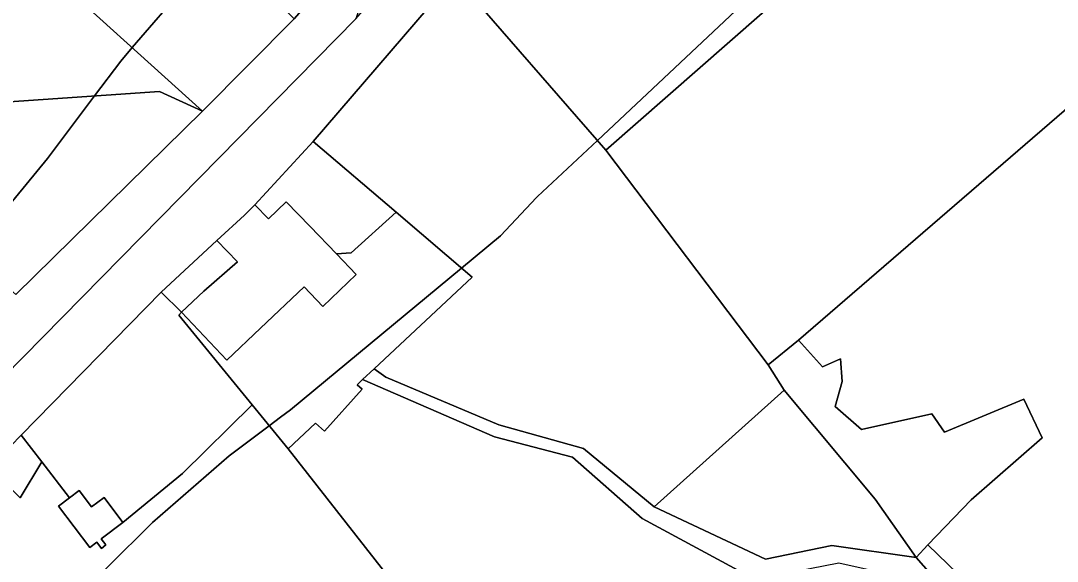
# Model space of a CAD drawing. Extents: x -477304 to -465429, y -1159113 to -1149210.
# Drawn here: x -471496.1 to -471294.8, y -1155161.1 to -1155056.1 of the extents above; entities that cross this region are included whole.
import ezdxf

# ---------------------------------------------------------------- set-up
doc = ezdxf.new("R2010")
doc.units = 0
for name, color, linetype in [('BPEJ_s', 7, 'Continuous'), ('orna_s', 7, 'Continuous'), ('ostatni_s', 7, 'Continuous'), ('trav_porost_s', 7, 'Continuous'), ('voda_s', 7, 'Continuous'), ('zahrada_s', 7, 'Continuous')]:
    doc.layers.add(name, color=color, linetype=linetype)

msp = doc.modelspace()

# ---------------------------------------------------------------- linework, layer by layer
at = {"layer": 'BPEJ_s'}
for points in [[(-471488.02, -1155170.96), (-471470.5, -1155153.56), (-471455.63, -1155140.6), (-471447.85, -1155134.76), (-471445.64, -1155133.11), (-471443.73, -1155131.68), (-471410.48, -1155104.14), (-471402.94, -1155097.89), (-471395.91, -1155090.45), (-471395.71, -1155090.24), (-471384.1, -1155079.33), (-471353, -1155050.08), (-471337.92, -1155033.3), (-471321.67, -1155012.32), (-471318.53, -1155008.26), (-471317.52, -1155006.95), (-471291.21, -1154976.57)], [(-471321.67, -1155012.32), (-471337.92, -1155033.3), (-471353, -1155050.08), (-471384.1, -1155079.33), (-471395.71, -1155090.24), (-471395.91, -1155090.45), (-471402.94, -1155097.89), (-471410.48, -1155104.14), (-471443.73, -1155131.68), (-471445.64, -1155133.11), (-471447.85, -1155134.76), (-471455.63, -1155140.6), (-471470.5, -1155153.56), (-471488.02, -1155170.96), (-471491.9, -1155174.81), (-471496.69, -1155179.56)], [(-471506.05, -1155101.22), (-471490.9, -1155082.81), (-471481.78, -1155070.69), (-471476.67, -1155063.9), (-471474.44, -1155061.3), (-471463.92, -1155049.02), (-471457.99, -1155040.91)], [(-471463.92, -1155049.02), (-471474.44, -1155061.3), (-471476.67, -1155063.9), (-471481.78, -1155070.69), (-471490.9, -1155082.81), (-471506.05, -1155101.22)]]:
    msp.add_lwpolyline(points, dxfattribs=at)
at = {"layer": 'orna_s'}
for points in [[(-471497.07, -1155109.28), (-471499.41, -1155107.17), (-471520.16, -1155088.58), (-471529.31, -1155081.19), (-471524.8, -1155073.64), (-471469.18, -1155069.83), (-471460.8, -1155073.61)], [(-471430.78, -1155126.79), (-471429.73, -1155125.81), (-471404.09, -1155136.9), (-471388.97, -1155140.89), (-471375.42, -1155152.81), (-471353.44, -1155164.65), (-471377.38, -1155179.78), (-471388.61, -1155165.94), (-471410.88, -1155179.4), (-471390.58, -1155207.99), (-471378.57, -1155224.15), (-471363.67, -1155247.92), (-471365.64, -1155248.61), (-471379.76, -1155227.75), (-471402.32, -1155197.17), (-471416, -1155175.21), (-471444.17, -1155139.27), (-471438.84, -1155134.3), (-471437.13, -1155135.83), (-471429.79, -1155127.64)]]:
    msp.add_lwpolyline(points, close=True, dxfattribs=at)
at = {"layer": 'ostatni_s'}
for points in [[(-471514.68, -1155140.72), (-471431.04, -1155055.69), (-471417.85, -1155040.36), (-471362.23, -1154975.69), (-471356.65, -1154971.91), (-471353.13, -1154966.09), (-471350.24, -1154961.31), (-471345.88, -1154946.35), (-471333.31, -1154929.17), (-471325.67, -1154921.28), (-471291.43, -1154902.44), (-471276.05, -1154893), (-471264.22, -1154882.89), (-471257.64, -1154871.71), (-471253.13, -1154858.23)], [(-471285.09, -1154908.08), (-471312.09, -1154924.28), (-471320.47, -1154929.3), (-471325.61, -1154934.98), (-471329.33, -1154939.71), (-471339.57, -1154952.21), (-471348.18, -1154973.2), (-471365.1, -1154992.96), (-471367.44, -1154995.69), (-471409.98, -1155045.37), (-471411.78, -1155047.47), (-471439.31, -1155079.56), (-471450.64, -1155091.86), (-471452.68, -1155093.82), (-471457.99, -1155098.75), (-471468.83, -1155108.81), (-471496.01, -1155136.58), (-471502.14, -1155142.84)], [(-471137.93, -1155322.58), (-471155.27, -1155290.27), (-471168.47, -1155279.61), (-471187.41, -1155268.1), (-471196.1, -1155259.86), (-471205.63, -1155248.14), (-471218.79, -1155234.73), (-471231.31, -1155227.44), (-471244.41, -1155215.18), (-471266.28, -1155199.67), (-471317.49, -1155165.78), (-471322.17, -1155160.36), (-471319.95, -1155157.93), (-471314.08, -1155163.56), (-471242.58, -1155211.75), (-471228.3, -1155223.73), (-471215.47, -1155232.34), (-471202.92, -1155245.93), (-471193.94, -1155257.49), (-471186.83, -1155264.15), (-471164.59, -1155277.16), (-471153.04, -1155289.53), (-471136.02, -1155318.32)]]:
    msp.add_lwpolyline(points, dxfattribs=at)
for points in [[(-471468.22, -1155039.03), (-471463.94, -1155035.04), (-471442.97, -1155055.73), (-471460.8, -1155073.61), (-471493.39, -1155044.2), (-471483.82, -1155035.29), (-471488.88, -1155029.86), (-471478.46, -1155020.8), (-471473.27, -1155025.05), (-471478.81, -1155030.23), (-471474.52, -1155034.82), (-471473.25, -1155033.64)], [(-471441.07, -1155107.8), (-471449.53, -1155115.81), (-471456.07, -1155122), (-471464.86, -1155112.71), (-471460.53, -1155108.61), (-471453.99, -1155102.9), (-471457.99, -1155098.75), (-471452.68, -1155093.82), (-471450.64, -1155091.86), (-471448.01, -1155094.59), (-471444.54, -1155091.24), (-471439.87, -1155096.08), (-471434.77, -1155101.38), (-471430.93, -1155105.36), (-471437.41, -1155111.6)], [(-471437.41, -1155111.6), (-471430.93, -1155105.36), (-471434.77, -1155101.38), (-471431.96, -1155101.2), (-471423.22, -1155093.27), (-471408.4, -1155105.92), (-471427.46, -1155123.69), (-471429.73, -1155125.81), (-471430.78, -1155126.79), (-471429.79, -1155127.64), (-471437.13, -1155135.83), (-471438.84, -1155134.3), (-471444.17, -1155139.27), (-471451.17, -1155130.7), (-471465.4, -1155113.3), (-471464.86, -1155112.71), (-471456.07, -1155122), (-471449.53, -1155115.81), (-471441.07, -1155107.8)], [(-471425.22, -1155125.31), (-471403.27, -1155134.58), (-471386.83, -1155139.22), (-471373.05, -1155150.55), (-471351.46, -1155160.72), (-471338.59, -1155158.02), (-471322.17, -1155160.36), (-471317.49, -1155165.78), (-471325.31, -1155164.11), (-471337.22, -1155161.5), (-471353.44, -1155164.65), (-471375.42, -1155152.81), (-471388.97, -1155140.89), (-471404.09, -1155136.9), (-471429.73, -1155125.81), (-471427.46, -1155123.69)], [(-471484.75, -1155147.38), (-471482.36, -1155150.55), (-471479.92, -1155148.73), (-471476.27, -1155153.57), (-471480.49, -1155156.75), (-471479.6, -1155157.93), (-471480.45, -1155158.6), (-471481.36, -1155157.41), (-471482.72, -1155158.41), (-471488.8, -1155150.41), (-471486.62, -1155148.78)]]:
    msp.add_lwpolyline(points, close=True, dxfattribs=at)
at = {"layer": 'trav_porost_s'}
for points in [[(-471510.42, -1155017.55), (-471473.2, -1154992.93), (-471470.45, -1154997.25), (-471464.78, -1154999.92), (-471457.55, -1155001.36), (-471453.24, -1155004.36), (-471440.26, -1154992.73), (-471408.94, -1154974.96), (-471406.16, -1154978.84), (-471402.88, -1154982.58), (-471408.83, -1154991.74), (-471419.35, -1155014.26), (-471438.66, -1155050.68), (-471442.97, -1155055.73), (-471463.94, -1155035.04), (-471473.27, -1155025.05), (-471478.46, -1155020.8), (-471488.88, -1155029.86), (-471498.45, -1155038.77), (-471493.39, -1155044.2), (-471460.8, -1155073.61), (-471469.18, -1155069.83), (-471524.8, -1155073.64)], [(-471314.08, -1155163.56), (-471319.95, -1155157.93), (-471311.53, -1155149.15), (-471297.72, -1155137.09), (-471301.3, -1155129.59), (-471316.71, -1155136), (-471319.17, -1155132.46), (-471332.8, -1155135.48), (-471337.91, -1155131.03), (-471336.58, -1155126.19), (-471336.9, -1155121.77), (-471340.4, -1155123.35), (-471345.03, -1155118.16), (-471273.59, -1155056.44), (-471253.4, -1155075.71), (-471244.31, -1155087.18), (-471245.7, -1155088.33), (-471222.38, -1155111.48), (-471181.01, -1155145.14), (-471156.07, -1155168.07)], [(-471496.21, -1155148.78), (-471492.01, -1155141.78), (-471486.62, -1155148.78), (-471488.8, -1155150.41), (-471482.72, -1155158.41), (-471481.36, -1155157.41), (-471480.45, -1155158.6), (-471479.6, -1155157.93), (-471480.49, -1155156.75), (-471476.27, -1155153.57), (-471464.7, -1155144.02), (-471451.17, -1155130.7), (-471444.17, -1155139.27), (-471416, -1155175.21)]]:
    msp.add_lwpolyline(points, dxfattribs=at)
for points in [[(-471374.64, -1155021.86), (-471371.07, -1155027.79), (-471363.61, -1155040.09), (-471344.72, -1155025.89), (-471339.58, -1155021.92), (-471317.15, -1155009.89), (-471310.22, -1155017.83), (-471382.47, -1155081.21), (-471411.78, -1155047.47), (-471409.98, -1155045.37), (-471401.85, -1155053.22), (-471379.42, -1155035.83), (-471384.82, -1155027.57), (-471384.93, -1155023.36), (-471380.16, -1155019.35), (-471383.69, -1155017.44), (-471364.99, -1155001.56), (-471360.15, -1155013.13), (-471363.5, -1155015.16)], [(-471310.22, -1155017.83), (-471291.19, -1155039.63), (-471273.59, -1155056.44), (-471345.03, -1155118.16), (-471350.96, -1155122.93), (-471382.47, -1155081.21)], [(-471411.78, -1155047.47), (-471382.47, -1155081.21), (-471350.96, -1155122.93), (-471347.84, -1155127.89), (-471373.05, -1155150.55), (-471386.83, -1155139.22), (-471403.27, -1155134.58), (-471425.22, -1155125.31), (-471427.46, -1155123.69), (-471408.4, -1155105.92), (-471423.22, -1155093.27), (-471439.31, -1155079.56)], [(-471486.62, -1155148.78), (-471492.01, -1155141.78), (-471496.01, -1155136.58), (-471468.83, -1155108.81), (-471464.86, -1155112.71), (-471465.4, -1155113.3), (-471451.17, -1155130.7), (-471464.7, -1155144.02), (-471476.27, -1155153.57), (-471479.92, -1155148.73), (-471482.36, -1155150.55), (-471484.75, -1155147.38)], [(-471336.58, -1155126.19), (-471337.91, -1155131.03), (-471332.8, -1155135.48), (-471319.17, -1155132.46), (-471316.71, -1155136), (-471301.3, -1155129.59), (-471297.72, -1155137.09), (-471311.53, -1155149.15), (-471319.95, -1155157.93), (-471322.17, -1155160.36), (-471330.19, -1155149.07), (-471347.84, -1155127.89), (-471350.96, -1155122.93), (-471345.03, -1155118.16), (-471340.4, -1155123.35), (-471336.9, -1155121.77)], [(-471373.05, -1155150.55), (-471347.84, -1155127.89), (-471330.19, -1155149.07), (-471322.17, -1155160.36), (-471338.59, -1155158.02), (-471351.46, -1155160.72)], [(-471492.01, -1155141.78), (-471496.21, -1155148.78), (-471502.14, -1155142.84), (-471496.01, -1155136.58)]]:
    msp.add_lwpolyline(points, close=True, dxfattribs=at)
at = {"layer": 'voda_s'}
for points in [[(-471497.07, -1155109.28), (-471460.8, -1155073.61), (-471442.97, -1155055.73), (-471438.66, -1155050.68), (-471419.35, -1155014.26), (-471408.83, -1154991.74), (-471402.88, -1154982.58), (-471393.84, -1154975.43), (-471379.95, -1154972.26), (-471368.98, -1154969.88), (-471356.86, -1154954.83), (-471352.34, -1154940.74), (-471343.47, -1154922.94), (-471333.28, -1154909.91), (-471315.76, -1154898.2), (-471306.23, -1154892.23), (-471269.54, -1154873.43), (-471253.41, -1154835.29)], [(-471253.13, -1154858.23), (-471257.64, -1154871.71), (-471264.22, -1154882.89), (-471276.05, -1154893), (-471291.86, -1154901.81), (-471328.81, -1154913.86), (-471347.06, -1154940.57), (-471356.38, -1154963.22), (-471362.23, -1154975.69), (-471390.41, -1154980.83), (-471398.67, -1154985.39), (-471408.81, -1155000.15), (-471420.73, -1155024.72), (-471423.23, -1155032.45), (-471431.04, -1155055.69), (-471514.68, -1155140.72)]]:
    msp.add_lwpolyline(points, dxfattribs=at)
at = {"layer": 'zahrada_s'}
for points in [[(-471431.96, -1155101.2), (-471434.77, -1155101.38), (-471439.87, -1155096.08), (-471444.54, -1155091.24), (-471448.01, -1155094.59), (-471450.64, -1155091.86), (-471439.31, -1155079.56), (-471423.22, -1155093.27)], [(-471460.53, -1155108.61), (-471464.86, -1155112.71), (-471468.83, -1155108.81), (-471457.99, -1155098.75), (-471453.99, -1155102.9)]]:
    msp.add_lwpolyline(points, close=True, dxfattribs=at)

doc.saveas('drawing.dxf')
